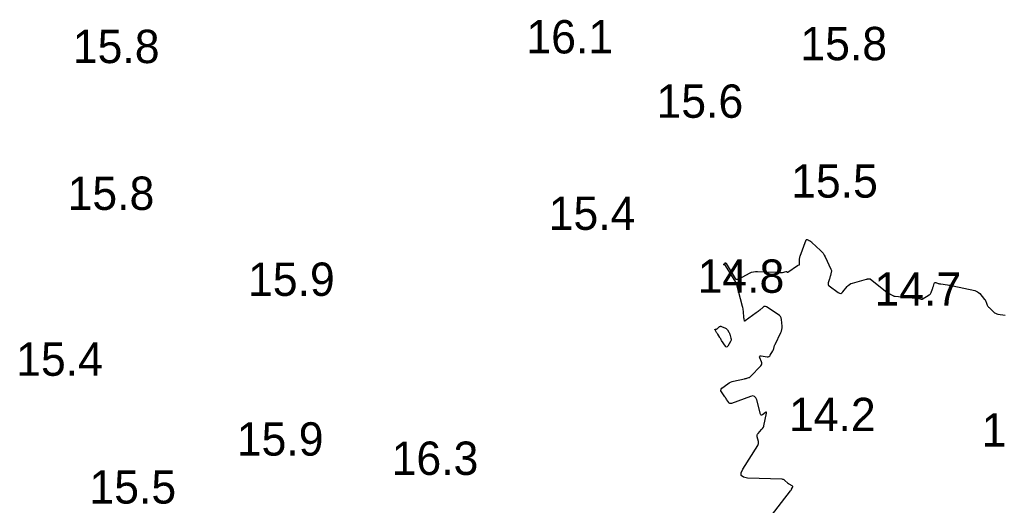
# Model space of a CAD drawing. Extents: x 1023796 to 1112670, y 656573 to 837340.
# Drawn here: x 1101549.8 to 1101696.7, y 687470.4 to 687543.2 of the extents above; entities that cross this region are included whole.
import ezdxf

# ---------------------------------------------------------------- set-up
doc = ezdxf.new("R2010")
doc.units = 0
doc.layers.add('V-CHAN-CONT-15FT', color=7, linetype='Continuous')
doc.layers.add('V-TOPO-SOUN', color=7, linetype='Continuous')

msp = doc.modelspace()

# ---------------------------------------------------------------- linework, layer by layer
at = {"layer": 'V-CHAN-CONT-15FT'}
msp.add_lwpolyline([(1101657.21, 687461.88), (1101665.47, 687472.55), (1101665.52, 687472.61), (1101665.56, 687472.68), (1101665.6, 687472.75), (1101665.64, 687472.81), (1101665.78, 687473.09), (1101665.81, 687473.16), (1101665.8, 687473.22), (1101665.77, 687473.27), (1101665.72, 687473.31), (1101665.26, 687473.56), (1101665.25, 687473.58), (1101665.23, 687473.59), (1101665.21, 687473.6), (1101665.19, 687473.61), (1101665.13, 687473.65), (1101665.11, 687473.67), (1101665.09, 687473.68), (1101665.08, 687473.69), (1101665.06, 687473.71), (1101664.61, 687474.14), (1101664.53, 687474.2), (1101664.44, 687474.25), (1101664.34, 687474.28), (1101664.23, 687474.3), (1101659.02, 687474.49), (1101658.41, 687474.6), (1101658.09, 687474.85), (1101658.06, 687475.26), (1101658.32, 687475.82), (1101660.55, 687479.36), (1101660.63, 687479.51), (1101660.67, 687479.66), (1101660.68, 687479.82), (1101660.65, 687479.98), (1101660.49, 687480.69), (1101660.47, 687480.83), (1101660.49, 687480.96), (1101660.54, 687481.08), (1101660.62, 687481.19), (1101661.13, 687481.76), (1101661.17, 687481.81), (1101661.21, 687481.85), (1101661.24, 687481.89), (1101661.27, 687481.94), (1101661.4, 687482.12), (1101661.43, 687482.17), (1101661.45, 687482.22), (1101661.47, 687482.27), (1101661.48, 687482.33), (1101661.87, 687484.22), (1101661.88, 687484.33), (1101661.85, 687484.39), (1101661.79, 687484.39), (1101661.7, 687484.33), (1101661.25, 687483.98), (1101661.14, 687483.92), (1101661.06, 687483.92), (1101661, 687483.97), (1101660.95, 687484.08), (1101660.42, 687486.21), (1101660.29, 687486.54), (1101660.08, 687486.73), (1101659.8, 687486.8), (1101659.45, 687486.72), (1101656.6, 687485.69), (1101656.49, 687485.67), (1101656.39, 687485.68), (1101656.29, 687485.73), (1101656.22, 687485.82), (1101655.93, 687486.24), (1101655.85, 687486.34), (1101655.78, 687486.45), (1101655.71, 687486.55), (1101655.63, 687486.66), (1101655.11, 687487.39), (1101655.03, 687487.54), (1101655.01, 687487.69), (1101655.07, 687487.82), (1101655.19, 687487.94), (1101656.06, 687488.62), (1101656.26, 687488.76), (1101656.48, 687488.88), (1101656.7, 687488.97), (1101656.94, 687489.03), (1101658.58, 687489.37), (1101658.66, 687489.39), (1101658.74, 687489.41), (1101658.82, 687489.43), (1101658.9, 687489.45), (1101659.22, 687489.54), (1101659.3, 687489.57), (1101659.37, 687489.61), (1101659.43, 687489.65), (1101659.49, 687489.71), (1101661.01, 687491.33), (1101661.11, 687491.46), (1101661.16, 687491.59), (1101661.16, 687491.74), (1101661.12, 687491.9), (1101660.87, 687492.53), (1101660.83, 687492.67), (1101660.85, 687492.76), (1101660.94, 687492.8), (1101661.08, 687492.8), (1101661.96, 687492.68), (1101662.11, 687492.67), (1101662.24, 687492.71), (1101662.35, 687492.79), (1101662.44, 687492.9), (1101662.83, 687493.56), (1101662.87, 687493.64), (1101662.91, 687493.72), (1101662.94, 687493.8), (1101662.96, 687493.88), (1101663.04, 687494.21), (1101663.06, 687494.29), (1101663.08, 687494.37), (1101663.11, 687494.45), (1101663.15, 687494.53), (1101664.03, 687496.3), (1101664.13, 687496.53), (1101664.19, 687496.76), (1101664.22, 687497), (1101664.21, 687497.25), (1101664.11, 687498.26), (1101664.06, 687498.49), (1101663.96, 687498.7), (1101663.82, 687498.88), (1101663.63, 687499.03), (1101661.88, 687500.15), (1101661.74, 687500.21), (1101661.61, 687500.22), (1101661.48, 687500.19), (1101661.35, 687500.1), (1101660.86, 687499.66), (1101660.74, 687499.55), (1101660.61, 687499.45), (1101660.48, 687499.35), (1101660.34, 687499.25), (1101658.66, 687498.05), (1101658.63, 687498.03), (1101658.59, 687498.03), (1101658.57, 687498.05), (1101658.56, 687498.09), (1101658.51, 687498.3), (1101658.5, 687498.35), (1101658.5, 687498.41), (1101658.49, 687498.46), (1101658.48, 687498.51), (1101658.4, 687499.5), (1101658.38, 687499.69), (1101658.35, 687499.87), (1101658.32, 687500.05), (1101658.28, 687500.22), (1101657.36, 687503.65), (1101657.36, 687503.66), (1101657.35, 687503.68), (1101657.34, 687503.7), (1101657.33, 687503.71), (1101657.28, 687503.79), (1101657.26, 687503.84), (1101655.74, 687506.34), (1101655.72, 687506.37), (1101655.7, 687506.39), (1101655.67, 687506.4), (1101655.64, 687506.41), (1101655.47, 687506.45), (1101655.46, 687506.45), (1101655.45, 687506.46), (1101655.45, 687506.47), (1101655.45, 687506.48), (1101655.46, 687506.53), (1101655.47, 687506.54), (1101655.47, 687506.56), (1101655.48, 687506.57), (1101655.49, 687506.57), (1101655.68, 687506.73), (1101655.69, 687506.73), (1101655.69, 687506.74), (1101655.7, 687506.75), (1101655.71, 687506.76), (1101655.72, 687506.81), (1101655.73, 687506.82), (1101655.73, 687506.82), (1101655.73, 687506.82), (1101655.74, 687506.81), (1101655.77, 687506.72), (1101655.78, 687506.7), (1101655.78, 687506.68), (1101655.79, 687506.66), (1101655.8, 687506.64), (1101657.15, 687504.42), (1101657.19, 687504.38), (1101657.23, 687504.35), (1101657.27, 687504.33), (1101657.33, 687504.32), (1101657.56, 687504.31), (1101657.62, 687504.31), (1101657.67, 687504.32), (1101657.73, 687504.34), (1101657.78, 687504.36), (1101659.33, 687505.21), (1101659.61, 687505.34), (1101659.9, 687505.43), (1101660.2, 687505.48), (1101660.51, 687505.48), (1101663.21, 687505.35), (1101663.3, 687505.35), (1101663.38, 687505.34), (1101663.47, 687505.34), (1101663.56, 687505.33), (1101663.91, 687505.3), (1101663.99, 687505.3), (1101664.08, 687505.3), (1101664.16, 687505.31), (1101664.25, 687505.32), (1101664.82, 687505.45), (1101664.85, 687505.45), (1101664.87, 687505.45), (1101664.89, 687505.44), (1101664.91, 687505.43), (1101664.99, 687505.38), (1101665.01, 687505.37), (1101665.03, 687505.37), (1101665.05, 687505.37), (1101665.07, 687505.38), (1101666.52, 687506.34), (1101666.55, 687506.36), (1101666.58, 687506.38), (1101666.61, 687506.39), (1101666.63, 687506.4), (1101666.75, 687506.45), (1101666.78, 687506.46), (1101666.8, 687506.48), (1101666.81, 687506.51), (1101666.81, 687506.53), (1101666.82, 687507.27), (1101666.83, 687507.4), (1101666.85, 687507.53), (1101666.88, 687507.66), (1101666.92, 687507.78), (1101667.82, 687510.19), (1101667.85, 687510.23), (1101667.87, 687510.25), (1101667.91, 687510.26), (1101667.95, 687510.24), (1101668.19, 687510.14), (1101668.22, 687510.13), (1101668.24, 687510.12), (1101668.26, 687510.1), (1101668.29, 687510.09), (1101668.38, 687510.04), (1101668.4, 687510.03), (1101668.42, 687510.01), (1101668.44, 687510), (1101668.46, 687509.98), (1101668.57, 687509.9), (1101668.6, 687509.88), (1101668.62, 687509.86), (1101668.64, 687509.84), (1101668.67, 687509.82), (1101669.95, 687508.62), (1101670.16, 687508.41), (1101670.35, 687508.18), (1101670.52, 687507.93), (1101670.66, 687507.66), (1101671.54, 687505.82), (1101671.58, 687505.7), (1101671.61, 687505.59), (1101671.61, 687505.46), (1101671.59, 687505.34), (1101671.46, 687504.85), (1101671.43, 687504.73), (1101671.39, 687504.6), (1101671.36, 687504.48), (1101671.32, 687504.36), (1101671.13, 687503.75), (1101671.11, 687503.61), (1101671.12, 687503.49), (1101671.18, 687503.38), (1101671.28, 687503.29), (1101672.62, 687502.3), (1101672.81, 687502.2), (1101673, 687502.18), (1101673.17, 687502.24), (1101673.34, 687502.4), (1101673.97, 687503.19), (1101674.14, 687503.37), (1101674.33, 687503.52), (1101674.54, 687503.64), (1101674.77, 687503.72), (1101676.9, 687504.31), (1101676.95, 687504.32), (1101677, 687504.33), (1101677.05, 687504.34), (1101677.1, 687504.35), (1101677.3, 687504.38), (1101677.35, 687504.38), (1101677.39, 687504.37), (1101677.44, 687504.35), (1101677.48, 687504.32), (1101680.17, 687502.17), (1101680.19, 687502.16), (1101680.21, 687502.14), (1101680.23, 687502.14), (1101680.25, 687502.13), (1101680.35, 687502.11), (1101680.37, 687502.1), (1101680.39, 687502.09), (1101680.41, 687502.08), (1101680.43, 687502.07), (1101680.84, 687501.84), (1101680.92, 687501.8), (1101681, 687501.77), (1101681.08, 687501.75), (1101681.17, 687501.74), (1101684.74, 687501.43), (1101684.78, 687501.43), (1101684.83, 687501.42), (1101684.87, 687501.4), (1101684.91, 687501.38), (1101685.06, 687501.3), (1101685.1, 687501.29), (1101685.14, 687501.29), (1101685.18, 687501.29), (1101685.22, 687501.31), (1101686.29, 687501.94), (1101686.39, 687502.01), (1101686.47, 687502.1), (1101686.54, 687502.2), (1101686.59, 687502.31), (1101686.79, 687502.84), (1101686.82, 687502.94), (1101686.85, 687503.04), (1101686.88, 687503.14), (1101686.91, 687503.24), (1101687.03, 687503.66), (1101687.07, 687503.74), (1101687.12, 687503.79), (1101687.19, 687503.81), (1101687.28, 687503.79), (1101687.65, 687503.67), (1101687.75, 687503.65), (1101687.84, 687503.62), (1101687.94, 687503.61), (1101688.04, 687503.59), (1101689.03, 687503.46), (1101689.23, 687503.43), (1101689.43, 687503.4), (1101689.62, 687503.36), (1101689.82, 687503.32), (1101693.12, 687502.59), (1101693.33, 687502.52), (1101693.53, 687502.43), (1101693.7, 687502.3), (1101693.86, 687502.14), (1101694.6, 687501.28), (1101694.67, 687501.19), (1101694.73, 687501.09), (1101694.79, 687500.98), (1101694.83, 687500.87), (1101695, 687500.42), (1101695.05, 687500.32), (1101695.11, 687500.22), (1101695.18, 687500.12), (1101695.26, 687500.04), (1101695.93, 687499.4), (1101696.08, 687499.28), (1101696.24, 687499.19), (1101696.41, 687499.12), (1101696.6, 687499.07), (1101697.67, 687498.89)], dxfattribs=at)
msp.add_lwpolyline([(1101654.97, 687497.26), (1101655.04, 687497.25), (1101655.11, 687497.23), (1101655.73, 687496.94), (1101655.81, 687496.89), (1101655.89, 687496.84), (1101655.95, 687496.77), (1101656.01, 687496.7), (1101656.21, 687496.38), (1101656.26, 687496.3), (1101656.3, 687496.22), (1101656.34, 687496.13), (1101656.37, 687496.04), (1101656.53, 687495.44), (1101656.55, 687495.31), (1101656.55, 687495.18), (1101656.52, 687495.06), (1101656.46, 687494.94), (1101656.07, 687494.28), (1101655.98, 687494.16), (1101655.88, 687494.12), (1101655.79, 687494.16), (1101655.7, 687494.27), (1101655.14, 687495.13), (1101655.07, 687495.23), (1101655, 687495.34), (1101654.93, 687495.44), (1101654.87, 687495.55), (1101654.55, 687496.04), (1101654.5, 687496.11), (1101654.45, 687496.18), (1101654.41, 687496.25), (1101654.37, 687496.33), (1101654.15, 687496.69), (1101654.14, 687496.73), (1101654.14, 687496.75), (1101654.16, 687496.77), (1101654.19, 687496.79), (1101654.37, 687496.82), (1101654.41, 687496.84), (1101654.45, 687496.85), (1101654.49, 687496.88), (1101654.53, 687496.9), (1101654.83, 687497.19), (1101654.9, 687497.23)], close=True, dxfattribs=at)

# ---------------------------------------------------------------- texts
at = {"layer": 'V-TOPO-SOUN'}
for s, p in [('16.1 ', (1101625.85, 687538.15)), ('15.8 ', (1101557.8, 687536.7)), ('15.8 ', (1101666.95, 687537.13)), ('15.6 ', (1101645.37, 687528.5)), ('15.5 ', (1101665.57, 687516.53)), ('15.8 ', (1101557.01, 687514.69)), ('15.4 ', (1101629.19, 687511.7)), ('15.9 ', (1101584.08, 687501.8)), ('14.8 ', (1101651.53, 687502.26)), ('14.7 ', (1101678.07, 687500.32)), ('15.4 ', (1101549.3, 687489.82)), ('14.2 ', (1101665.24, 687481.52)), ('14.0 ', (1101694.14, 687479.19)), ('15.9 ', (1101582.4, 687477.85)), ('16.3 ', (1101605.63, 687474.96)), ('15.5 ', (1101560.29, 687470.66))]:
    msp.add_text(s, height=5, dxfattribs=at).set_placement(p)

doc.saveas('drawing.dxf')
